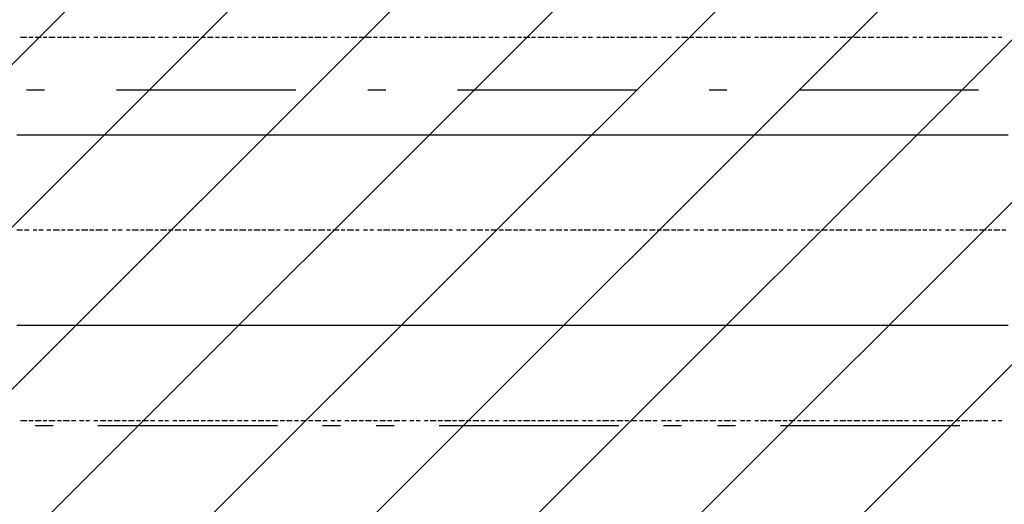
# Model space of a CAD drawing. Extents: x 997 to 109698, y 921 to 94021.
# Tile 336 of 656: x 8522 to 10578, y 46864 to 47877. Entities that reach past the tile are written whole.
import ezdxf

# ---------------------------------------------------------------- set-up
doc = ezdxf.new("R2010")
doc.units = 0
doc.header["$MEASUREMENT"] = 0
for name, color, linetype in [('12', 7, 'CONTINUOUS'), ('28', 7, 'CONTINUOUS'), ('40', 7, 'CONTINUOUS')]:
    doc.layers.add(name, color=color, linetype=linetype)

msp = doc.modelspace()

# ---------------------------------------------------------------- linework, layer by layer
at = {"layer": '12', "color": 1}
for p, q in [((8523.630503, 47840.563401), (8536.630503, 47840.563401)), ((8540.630503, 47840.563401), (8549.630503, 47840.563401)), ((8553.630503, 47840.563401), (8566.630503, 47840.563401)), ((8570.630503, 47840.563401), (8578.630503, 47840.563401)), ((8582.630503, 47840.563401), (8595.630503, 47840.563401)), ((8600.630503, 47840.563401), (8608.630503, 47840.563401)), ((8612.630503, 47840.563401), (8625.630503, 47840.563401)), ((8629.630503, 47840.563401), (8638.630503, 47840.563401)), ((8646.630503, 47840.563401), (8655.630503, 47840.563401)), ((8659.630503, 47840.563401), (8667.630503, 47840.563401)), ((8676.630503, 47840.563401), (8684.630503, 47840.563401)), ((8689.630503, 47840.563401), (8701.630503, 47840.563401)), ((8705.630503, 47840.563401), (8714.630503, 47840.563401)), ((8718.630503, 47840.563401), (8731.630503, 47840.563401)), ((8735.630503, 47840.563401), (8744.630503, 47840.563401)), ((8748.630503, 47840.563401), (8760.630503, 47840.563401)), ((8765.630503, 47840.563401), (8773.630503, 47840.563401)), ((8777.630503, 47840.563401), (8790.630503, 47840.563401)), ((8794.630503, 47840.563401), (8803.630503, 47840.563401)), ((8811.630503, 47840.563401), (8820.630503, 47840.563401)), ((8824.630503, 47840.563401), (8832.630503, 47840.563401)), ((8841.630503, 47840.563401), (8849.630503, 47840.563401)), ((8854.630503, 47840.563401), (8866.630503, 47840.563401)), ((8870.630503, 47840.563401), (8879.630503, 47840.563401)), ((8883.630503, 47840.563401), (8895.630503, 47840.563401)), ((8900.630503, 47840.563401), (8909.630503, 47840.563401)), ((8913.630503, 47840.563401), (8925.630503, 47840.563401)), ((8930.630503, 47840.563401), (8938.630503, 47840.563401)), ((8943.630503, 47840.563401), (8955.630503, 47840.563401)), ((8959.630503, 47840.563401), (8968.630503, 47840.563401)), ((8976.630503, 47840.563401), (8985.630503, 47840.563401)), ((8989.630503, 47840.563401), (8998.630503, 47840.563401)), ((9006.630503, 47840.563401), (9014.630503, 47840.563401)), ((9019.630503, 47840.563401), (9031.630503, 47840.563401)), ((9035.630503, 47840.563401), (9044.630503, 47840.563401)), ((9048.630503, 47840.563401), (9061.630503, 47840.563401)), ((9065.630503, 47840.563401), (9074.630503, 47840.563401)), ((9078.630503, 47840.563401), (9090.630503, 47840.563401)), ((9095.630503, 47840.563401), (9103.630503, 47840.563401)), ((9108.630503, 47840.563401), (9120.630503, 47840.563401)), ((9124.630503, 47840.563401), (9133.630503, 47840.563401)), ((9137.630503, 47840.563401), (9150.630503, 47840.563401)), ((9154.630503, 47840.563401), (9163.630503, 47840.563401)), ((9171.630503, 47840.563401), (9179.630503, 47840.563401)), ((9184.630503, 47840.563401), (9192.630503, 47840.563401)), ((9200.630503, 47840.563401), (9209.630503, 47840.563401)), ((9213.630503, 47840.563401), (9226.630503, 47840.563401)), ((9230.630503, 47840.563401), (9239.630503, 47840.563401)), ((9243.630503, 47840.563401), (9256.630503, 47840.563401)), ((9260.630503, 47840.563401), (9268.630503, 47840.563401)), ((9273.630503, 47840.563401), (9285.630503, 47840.563401)), ((9289.630503, 47840.563401), (9298.630503, 47840.563401)), ((9302.630503, 47840.563401), (9315.630503, 47840.563401)), ((9319.630503, 47840.563401), (9328.630503, 47840.563401)), ((9336.630503, 47840.563401), (9344.630503, 47840.563401)), ((9349.630503, 47840.563401), (9357.630503, 47840.563401)), ((9366.630503, 47840.563401), (9374.630503, 47840.563401)), ((9378.630503, 47840.563401), (9391.630503, 47840.563401)), ((9395.630503, 47840.563401), (9404.630503, 47840.563401)), ((9408.630503, 47840.563401), (9421.630503, 47840.563401)), ((9425.630503, 47840.563401), (9433.630503, 47840.563401)), ((9438.630503, 47840.563401), (9450.630503, 47840.563401)), ((9454.630503, 47840.563401), (9463.630503, 47840.563401)), ((9467.630503, 47840.563401), (9480.630503, 47840.563401)), ((9484.630503, 47840.563401), (9493.630503, 47840.563401)), ((9501.630503, 47840.563401), (9510.630503, 47840.563401)), ((9514.630503, 47840.563401), (9522.630503, 47840.563401)), ((9531.630503, 47840.563401), (9539.630503, 47840.563401)), ((9543.630503, 47840.563401), (9556.630503, 47840.563401)), ((9561.630503, 47840.563401), (9569.630503, 47840.563401)), ((9573.630503, 47840.563401), (9586.630503, 47840.563401)), ((9590.630503, 47840.563401), (9598.630503, 47840.563401)), ((9603.630503, 47840.563401), (9616.630503, 47840.563401)), ((9620.630503, 47840.563401), (9628.630503, 47840.563401)), ((9632.630503, 47840.563401), (9645.630503, 47840.563401)), ((9649.630503, 47840.563401), (9658.630503, 47840.563401)), ((9662.630503, 47840.563401), (9675.630503, 47840.563401)), ((9679.630503, 47840.563401), (9687.630503, 47840.563401)), ((9696.630503, 47840.563401), (9704.630503, 47840.563401)), ((9708.630503, 47840.563401), (9717.630503, 47840.563401)), ((9726.630503, 47840.563401), (9734.630503, 47840.563401)), ((9738.630503, 47840.563401), (9751.630503, 47840.563401)), ((9755.630503, 47840.563401), (9763.630503, 47840.563401)), ((9768.630503, 47840.563401), (9781.630503, 47840.563401)), ((9785.630503, 47840.563401), (9793.630503, 47840.563401)), ((9797.630503, 47840.563401), (9810.630503, 47840.563401)), ((9815.630503, 47840.563401), (9823.630503, 47840.563401)), ((9827.630503, 47840.563401), (9840.630503, 47840.563401)), ((9844.630503, 47840.563401), (9852.630503, 47840.563401)), ((9861.630503, 47840.563401), (9870.630503, 47840.563401)), ((9874.630503, 47840.563401), (9882.630503, 47840.563401)), ((9891.630503, 47840.563401), (9899.630503, 47840.563401)), ((9903.630503, 47840.563401), (9916.630503, 47840.563401)), ((9920.630503, 47840.563401), (9929.630503, 47840.563401)), ((9933.630503, 47840.563401), (9946.630503, 47840.563401)), ((9950.630503, 47840.563401), (9958.630503, 47840.563401)), ((9962.630503, 47840.563401), (9975.630503, 47840.563401)), ((9980.630503, 47840.563401), (9988.630503, 47840.563401)), ((9992.630503, 47840.563401), (10005.630503, 47840.563401)), ((10009.630503, 47840.563401), (10017.630503, 47840.563401)), ((10026.630503, 47840.563401), (10035.630503, 47840.563401)), ((10039.630503, 47840.563401), (10047.630503, 47840.563401)), ((10056.630503, 47840.563401), (10064.630503, 47840.563401)), ((10068.630503, 47840.563401), (10081.630503, 47840.563401)), ((10085.630503, 47840.563401), (10094.630503, 47840.563401)), ((10098.630503, 47840.563401), (10111.630503, 47840.563401)), ((10115.630503, 47840.563401), (10124.630503, 47840.563401)), ((10128.630503, 47840.563401), (10140.630503, 47840.563401)), ((10145.630503, 47840.563401), (10153.630503, 47840.563401)), ((10157.630503, 47840.563401), (10170.630503, 47840.563401)), ((10174.630503, 47840.563401), (10183.630503, 47840.563401)), ((10191.630503, 47840.563401), (10200.630503, 47840.563401)), ((10204.630503, 47840.563401), (10212.630503, 47840.563401)), ((10221.630503, 47840.563401), (10229.630503, 47840.563401)), ((10234.630503, 47840.563401), (10246.630503, 47840.563401)), ((10250.630503, 47840.563401), (10259.630503, 47840.563401)), ((10263.630503, 47840.563401), (10276.630503, 47840.563401)), ((10280.630503, 47840.563401), (10289.630503, 47840.563401)), ((10293.630503, 47840.563401), (10305.630503, 47840.563401)), ((10310.630503, 47840.563401), (10318.630503, 47840.563401)), ((10322.630503, 47840.563401), (10335.630503, 47840.563401)), ((10339.630503, 47840.563401), (10348.630503, 47840.563401)), ((10352.630503, 47840.563401), (10365.630503, 47840.563401)), ((10369.630503, 47840.563401), (10377.630503, 47840.563401)), ((10386.630503, 47840.563401), (10394.630503, 47840.563401)), ((10399.630503, 47840.563401), (10407.630503, 47840.563401)), ((10415.630503, 47840.563401), (10424.630503, 47840.563401)), ((10429.630503, 47840.563401), (10441.630503, 47840.563401)), ((10445.630503, 47840.563401), (10454.630503, 47840.563401)), ((10458.630503, 47840.563401), (10470.630503, 47840.563401)), ((10475.630503, 47840.563401), (10484.630503, 47840.563401)), ((10488.630503, 47840.563401), (10500.630503, 47840.563401)), ((10504.630503, 47840.563401), (10513.630503, 47840.563401)), ((10517.630503, 47840.563401), (10530.630503, 47840.563401)), ((10534.630503, 47840.563401), (10543.630503, 47840.563401)), ((10551.630503, 47840.563401), (10559.630503, 47840.563401)), ((10564.630503, 47840.563401), (10572.630503, 47840.563401)), ((8515.630503, 47437.563401), (8527.630503, 47437.563401)), ((8531.630503, 47437.563401), (8540.630503, 47437.563401)), ((8549.630503, 47437.563401), (8557.630503, 47437.563401)), ((8561.630503, 47437.563401), (8570.630503, 47437.563401)), ((8578.630503, 47437.563401), (8586.630503, 47437.563401)), ((8591.630503, 47437.563401), (8604.630503, 47437.563401)), ((8608.630503, 47437.563401), (8616.630503, 47437.563401)), ((8621.630503, 47437.563401), (8633.630503, 47437.563401)), ((8638.630503, 47437.563401), (8646.630503, 47437.563401)), ((8650.630503, 47437.563401), (8663.630503, 47437.563401)), ((8667.630503, 47437.563401), (8676.630503, 47437.563401)), ((8680.630503, 47437.563401), (8693.630503, 47437.563401)), ((8697.630503, 47437.563401), (8705.630503, 47437.563401)), ((8714.630503, 47437.563401), (8722.630503, 47437.563401)), ((8726.630503, 47437.563401), (8735.630503, 47437.563401)), ((8744.630503, 47437.563401), (8752.630503, 47437.563401)), ((8756.630503, 47437.563401), (8769.630503, 47437.563401)), ((8773.630503, 47437.563401), (8781.630503, 47437.563401)), ((8785.630503, 47437.563401), (8799.630503, 47437.563401)), ((8803.630503, 47437.563401), (8811.630503, 47437.563401)), ((8815.630503, 47437.563401), (8828.630503, 47437.563401)), ((8832.630503, 47437.563401), (8841.630503, 47437.563401)), ((8845.630503, 47437.563401), (8858.630503, 47437.563401)), ((8862.630503, 47437.563401), (8870.630503, 47437.563401)), ((8875.630503, 47437.563401), (8887.630503, 47437.563401)), ((8891.630503, 47437.563401), (8900.630503, 47437.563401)), ((8909.630503, 47437.563401), (8917.630503, 47437.563401)), ((8921.630503, 47437.563401), (8930.630503, 47437.563401)), ((8938.630503, 47437.563401), (8947.630503, 47437.563401)), ((8951.630503, 47437.563401), (8964.630503, 47437.563401)), ((8968.630503, 47437.563401), (8976.630503, 47437.563401)), ((8980.630503, 47437.563401), (8993.630503, 47437.563401)), ((8998.630503, 47437.563401), (9006.630503, 47437.563401)), ((9010.630503, 47437.563401), (9023.630503, 47437.563401)), ((9027.630503, 47437.563401), (9035.630503, 47437.563401)), ((9040.630503, 47437.563401), (9053.630503, 47437.563401)), ((9057.630503, 47437.563401), (9065.630503, 47437.563401)), ((9074.630503, 47437.563401), (9082.630503, 47437.563401)), ((9086.630503, 47437.563401), (9095.630503, 47437.563401)), ((9103.630503, 47437.563401), (9112.630503, 47437.563401)), ((9116.630503, 47437.563401), (9129.630503, 47437.563401)), ((9133.630503, 47437.563401), (9141.630503, 47437.563401)), ((9145.630503, 47437.563401), (9158.630503, 47437.563401)), ((9163.630503, 47437.563401), (9171.630503, 47437.563401)), ((9175.630503, 47437.563401), (9188.630503, 47437.563401)), ((9192.630503, 47437.563401), (9200.630503, 47437.563401)), ((9205.630503, 47437.563401), (9218.630503, 47437.563401)), ((9222.630503, 47437.563401), (9230.630503, 47437.563401)), ((9239.630503, 47437.563401), (9247.630503, 47437.563401)), ((9252.630503, 47437.563401), (9260.630503, 47437.563401)), ((9268.630503, 47437.563401), (9277.630503, 47437.563401)), ((9281.630503, 47437.563401), (9294.630503, 47437.563401)), ((9298.630503, 47437.563401), (9307.630503, 47437.563401)), ((9311.630503, 47437.563401), (9323.630503, 47437.563401)), ((9328.630503, 47437.563401), (9336.630503, 47437.563401)), ((9340.630503, 47437.563401), (9353.630503, 47437.563401)), ((9357.630503, 47437.563401), (9366.630503, 47437.563401)), ((9370.630503, 47437.563401), (9383.630503, 47437.563401)), ((9387.630503, 47437.563401), (9395.630503, 47437.563401)), ((9399.630503, 47437.563401), (9412.630503, 47437.563401)), ((9417.630503, 47437.563401), (9425.630503, 47437.563401)), ((9433.630503, 47437.563401), (9442.630503, 47437.563401)), ((9446.630503, 47437.563401), (9454.630503, 47437.563401)), ((9463.630503, 47437.563401), (9472.630503, 47437.563401)), ((9476.630503, 47437.563401), (9488.630503, 47437.563401)), ((9493.630503, 47437.563401), (9501.630503, 47437.563401)), ((9505.630503, 47437.563401), (9518.630503, 47437.563401)), ((9522.630503, 47437.563401), (9531.630503, 47437.563401)), ((9535.630503, 47437.563401), (9548.630503, 47437.563401)), ((9552.630503, 47437.563401), (9561.630503, 47437.563401)), ((9565.630503, 47437.563401), (9577.630503, 47437.563401)), ((9582.630503, 47437.563401), (9590.630503, 47437.563401)), ((9598.630503, 47437.563401), (9607.630503, 47437.563401)), ((9611.630503, 47437.563401), (9620.630503, 47437.563401)), ((9628.630503, 47437.563401), (9637.630503, 47437.563401)), ((9641.630503, 47437.563401), (9653.630503, 47437.563401)), ((9658.630503, 47437.563401), (9666.630503, 47437.563401)), ((9671.630503, 47437.563401), (9683.630503, 47437.563401)), ((9687.630503, 47437.563401), (9696.630503, 47437.563401)), ((9700.630503, 47437.563401), (9713.630503, 47437.563401)), ((9717.630503, 47437.563401), (9726.630503, 47437.563401)), ((9730.630503, 47437.563401), (9742.630503, 47437.563401)), ((9747.630503, 47437.563401), (9755.630503, 47437.563401)), ((9763.630503, 47437.563401), (9772.630503, 47437.563401)), ((9776.630503, 47437.563401), (9785.630503, 47437.563401)), ((9793.630503, 47437.563401), (9802.630503, 47437.563401)), ((9806.630503, 47437.563401), (9819.630503, 47437.563401)), ((9823.630503, 47437.563401), (9831.630503, 47437.563401)), ((9836.630503, 47437.563401), (9848.630503, 47437.563401)), ((9852.630503, 47437.563401), (9861.630503, 47437.563401)), ((9865.630503, 47437.563401), (9878.630503, 47437.563401)), ((9882.630503, 47437.563401), (9891.630503, 47437.563401)), ((9895.630503, 47437.563401), (9907.630503, 47437.563401)), ((9912.630503, 47437.563401), (9920.630503, 47437.563401)), ((9929.630503, 47437.563401), (9937.630503, 47437.563401)), ((9941.630503, 47437.563401), (9950.630503, 47437.563401)), ((9958.630503, 47437.563401), (9967.630503, 47437.563401)), ((9971.630503, 47437.563401), (9980.630503, 47437.563401)), ((9988.630503, 47437.563401), (9996.630503, 47437.563401)), ((10001.630503, 47437.563401), (10013.630503, 47437.563401)), ((10017.630503, 47437.563401), (10026.630503, 47437.563401)), ((10030.630503, 47437.563401), (10043.630503, 47437.563401)), ((10047.630503, 47437.563401), (10056.630503, 47437.563401)), ((10060.630503, 47437.563401), (10072.630503, 47437.563401)), ((10077.630503, 47437.563401), (10085.630503, 47437.563401)), ((10090.630503, 47437.563401), (10102.630503, 47437.563401)), ((10106.630503, 47437.563401), (10115.630503, 47437.563401)), ((10124.630503, 47437.563401), (10132.630503, 47437.563401)), ((10136.630503, 47437.563401), (10145.630503, 47437.563401)), ((10153.630503, 47437.563401), (10161.630503, 47437.563401)), ((10166.630503, 47437.563401), (10179.630503, 47437.563401)), ((10183.630503, 47437.563401), (10191.630503, 47437.563401)), ((10195.630503, 47437.563401), (10208.630503, 47437.563401)), ((10212.630503, 47437.563401), (10221.630503, 47437.563401)), ((10225.630503, 47437.563401), (10238.630503, 47437.563401)), ((10242.630503, 47437.563401), (10250.630503, 47437.563401)), ((10255.630503, 47437.563401), (10267.630503, 47437.563401)), ((10271.630503, 47437.563401), (10280.630503, 47437.563401)), ((10289.630503, 47437.563401), (10297.630503, 47437.563401)), ((10301.630503, 47437.563401), (10310.630503, 47437.563401)), ((10318.630503, 47437.563401), (10326.630503, 47437.563401)), ((10331.630503, 47437.563401), (10344.630503, 47437.563401)), ((10348.630503, 47437.563401), (10356.630503, 47437.563401)), ((10360.630503, 47437.563401), (10373.630503, 47437.563401)), ((10377.630503, 47437.563401), (10386.630503, 47437.563401)), ((10390.630503, 47437.563401), (10403.630503, 47437.563401)), ((10407.630503, 47437.563401), (10415.630503, 47437.563401)), ((10420.630503, 47437.563401), (10433.630503, 47437.563401)), ((10437.630503, 47437.563401), (10445.630503, 47437.563401)), ((10454.630503, 47437.563401), (10462.630503, 47437.563401)), ((10466.630503, 47437.563401), (10475.630503, 47437.563401)), ((10484.630503, 47437.563401), (10492.630503, 47437.563401)), ((10496.630503, 47437.563401), (10509.630503, 47437.563401)), ((10513.630503, 47437.563401), (10521.630503, 47437.563401)), ((10525.630503, 47437.563401), (10539.630503, 47437.563401)), ((10543.630503, 47437.563401), (10551.630503, 47437.563401)), ((10555.630503, 47437.563401), (10568.630503, 47437.563401)), ((10572.630503, 47437.563401), (10580.630503, 47437.563401)), ((8523.630503, 47039.563401), (8536.630503, 47039.563401)), ((8540.630503, 47039.563401), (8549.630503, 47039.563401)), ((8553.630503, 47039.563401), (8566.630503, 47039.563401)), ((8570.630503, 47039.563401), (8578.630503, 47039.563401)), ((8582.630503, 47039.563401), (8595.630503, 47039.563401)), ((8600.630503, 47039.563401), (8608.630503, 47039.563401)), ((8612.630503, 47039.563401), (8625.630503, 47039.563401)), ((8629.630503, 47039.563401), (8638.630503, 47039.563401)), ((8646.630503, 47039.563401), (8655.630503, 47039.563401)), ((8659.630503, 47039.563401), (8667.630503, 47039.563401)), ((8676.630503, 47039.563401), (8684.630503, 47039.563401)), ((8689.630503, 47039.563401), (8701.630503, 47039.563401)), ((8705.630503, 47039.563401), (8714.630503, 47039.563401)), ((8718.630503, 47039.563401), (8731.630503, 47039.563401)), ((8735.630503, 47039.563401), (8744.630503, 47039.563401)), ((8748.630503, 47039.563401), (8760.630503, 47039.563401)), ((8765.630503, 47039.563401), (8773.630503, 47039.563401)), ((8777.630503, 47039.563401), (8790.630503, 47039.563401)), ((8794.630503, 47039.563401), (8803.630503, 47039.563401)), ((8811.630503, 47039.563401), (8820.630503, 47039.563401)), ((8824.630503, 47039.563401), (8832.630503, 47039.563401)), ((8841.630503, 47039.563401), (8849.630503, 47039.563401)), ((8854.630503, 47039.563401), (8866.630503, 47039.563401)), ((8870.630503, 47039.563401), (8879.630503, 47039.563401)), ((8883.630503, 47039.563401), (8895.630503, 47039.563401)), ((8900.630503, 47039.563401), (8909.630503, 47039.563401)), ((8913.630503, 47039.563401), (8925.630503, 47039.563401)), ((8930.630503, 47039.563401), (8938.630503, 47039.563401)), ((8943.630503, 47039.563401), (8955.630503, 47039.563401)), ((8959.630503, 47039.563401), (8968.630503, 47039.563401)), ((8976.630503, 47039.563401), (8985.630503, 47039.563401)), ((8989.630503, 47039.563401), (8998.630503, 47039.563401)), ((9006.630503, 47039.563401), (9014.630503, 47039.563401)), ((9019.630503, 47039.563401), (9031.630503, 47039.563401)), ((9035.630503, 47039.563401), (9044.630503, 47039.563401)), ((9048.630503, 47039.563401), (9061.630503, 47039.563401)), ((9065.630503, 47039.563401), (9074.630503, 47039.563401)), ((9078.630503, 47039.563401), (9090.630503, 47039.563401)), ((9095.630503, 47039.563401), (9103.630503, 47039.563401)), ((9108.630503, 47039.563401), (9120.630503, 47039.563401)), ((9124.630503, 47039.563401), (9133.630503, 47039.563401)), ((9137.630503, 47039.563401), (9150.630503, 47039.563401)), ((9154.630503, 47039.563401), (9163.630503, 47039.563401)), ((9171.630503, 47039.563401), (9179.630503, 47039.563401)), ((9184.630503, 47039.563401), (9192.630503, 47039.563401)), ((9200.630503, 47039.563401), (9209.630503, 47039.563401)), ((9213.630503, 47039.563401), (9226.630503, 47039.563401)), ((9230.630503, 47039.563401), (9239.630503, 47039.563401)), ((9243.630503, 47039.563401), (9256.630503, 47039.563401)), ((9260.630503, 47039.563401), (9268.630503, 47039.563401)), ((9273.630503, 47039.563401), (9285.630503, 47039.563401)), ((9289.630503, 47039.563401), (9298.630503, 47039.563401)), ((9302.630503, 47039.563401), (9315.630503, 47039.563401)), ((9319.630503, 47039.563401), (9328.630503, 47039.563401)), ((9336.630503, 47039.563401), (9344.630503, 47039.563401)), ((9349.630503, 47039.563401), (9357.630503, 47039.563401)), ((9366.630503, 47039.563401), (9374.630503, 47039.563401)), ((9378.630503, 47039.563401), (9391.630503, 47039.563401)), ((9395.630503, 47039.563401), (9404.630503, 47039.563401)), ((9408.630503, 47039.563401), (9421.630503, 47039.563401)), ((9425.630503, 47039.563401), (9433.630503, 47039.563401)), ((9438.630503, 47039.563401), (9450.630503, 47039.563401)), ((9454.630503, 47039.563401), (9463.630503, 47039.563401)), ((9467.630503, 47039.563401), (9480.630503, 47039.563401)), ((9484.630503, 47039.563401), (9493.630503, 47039.563401)), ((9501.630503, 47039.563401), (9510.630503, 47039.563401)), ((9514.630503, 47039.563401), (9522.630503, 47039.563401)), ((9531.630503, 47039.563401), (9539.630503, 47039.563401)), ((9543.630503, 47039.563401), (9556.630503, 47039.563401)), ((9561.630503, 47039.563401), (9569.630503, 47039.563401)), ((9573.630503, 47039.563401), (9586.630503, 47039.563401)), ((9590.630503, 47039.563401), (9598.630503, 47039.563401)), ((9603.630503, 47039.563401), (9616.630503, 47039.563401)), ((9620.630503, 47039.563401), (9628.630503, 47039.563401)), ((9632.630503, 47039.563401), (9645.630503, 47039.563401)), ((9649.630503, 47039.563401), (9658.630503, 47039.563401)), ((9662.630503, 47039.563401), (9675.630503, 47039.563401)), ((9679.630503, 47039.563401), (9687.630503, 47039.563401)), ((9696.630503, 47039.563401), (9704.630503, 47039.563401)), ((9708.630503, 47039.563401), (9717.630503, 47039.563401)), ((9726.630503, 47039.563401), (9734.630503, 47039.563401)), ((9738.630503, 47039.563401), (9751.630503, 47039.563401)), ((9755.630503, 47039.563401), (9763.630503, 47039.563401)), ((9768.630503, 47039.563401), (9781.630503, 47039.563401)), ((9785.630503, 47039.563401), (9793.630503, 47039.563401)), ((9797.630503, 47039.563401), (9810.630503, 47039.563401)), ((9815.630503, 47039.563401), (9823.630503, 47039.563401)), ((9827.630503, 47039.563401), (9840.630503, 47039.563401)), ((9844.630503, 47039.563401), (9852.630503, 47039.563401)), ((9861.630503, 47039.563401), (9870.630503, 47039.563401)), ((9874.630503, 47039.563401), (9882.630503, 47039.563401)), ((9891.630503, 47039.563401), (9899.630503, 47039.563401)), ((9903.630503, 47039.563401), (9916.630503, 47039.563401)), ((9920.630503, 47039.563401), (9929.630503, 47039.563401)), ((9933.630503, 47039.563401), (9946.630503, 47039.563401)), ((9950.630503, 47039.563401), (9958.630503, 47039.563401)), ((9962.630503, 47039.563401), (9975.630503, 47039.563401)), ((9980.630503, 47039.563401), (9988.630503, 47039.563401)), ((9992.630503, 47039.563401), (10005.630503, 47039.563401)), ((10009.630503, 47039.563401), (10017.630503, 47039.563401)), ((10026.630503, 47039.563401), (10035.630503, 47039.563401)), ((10039.630503, 47039.563401), (10047.630503, 47039.563401)), ((10056.630503, 47039.563401), (10064.630503, 47039.563401)), ((10068.630503, 47039.563401), (10081.630503, 47039.563401)), ((10085.630503, 47039.563401), (10094.630503, 47039.563401)), ((10098.630503, 47039.563401), (10111.630503, 47039.563401)), ((10115.630503, 47039.563401), (10124.630503, 47039.563401)), ((10128.630503, 47039.563401), (10140.630503, 47039.563401)), ((10145.630503, 47039.563401), (10153.630503, 47039.563401)), ((10157.630503, 47039.563401), (10170.630503, 47039.563401)), ((10174.630503, 47039.563401), (10183.630503, 47039.563401)), ((10191.630503, 47039.563401), (10200.630503, 47039.563401)), ((10204.630503, 47039.563401), (10212.630503, 47039.563401)), ((10221.630503, 47039.563401), (10229.630503, 47039.563401)), ((10234.630503, 47039.563401), (10246.630503, 47039.563401)), ((10250.630503, 47039.563401), (10259.630503, 47039.563401)), ((10263.630503, 47039.563401), (10276.630503, 47039.563401)), ((10280.630503, 47039.563401), (10289.630503, 47039.563401)), ((10293.630503, 47039.563401), (10305.630503, 47039.563401)), ((10310.630503, 47039.563401), (10318.630503, 47039.563401)), ((10322.630503, 47039.563401), (10335.630503, 47039.563401)), ((10339.630503, 47039.563401), (10348.630503, 47039.563401)), ((10352.630503, 47039.563401), (10365.630503, 47039.563401)), ((10369.630503, 47039.563401), (10377.630503, 47039.563401)), ((10386.630503, 47039.563401), (10394.630503, 47039.563401)), ((10399.630503, 47039.563401), (10407.630503, 47039.563401)), ((10415.630503, 47039.563401), (10424.630503, 47039.563401)), ((10429.630503, 47039.563401), (10441.630503, 47039.563401)), ((10445.630503, 47039.563401), (10454.630503, 47039.563401)), ((10458.630503, 47039.563401), (10470.630503, 47039.563401)), ((10475.630503, 47039.563401), (10484.630503, 47039.563401)), ((10488.630503, 47039.563401), (10500.630503, 47039.563401)), ((10504.630503, 47039.563401), (10513.630503, 47039.563401)), ((10517.630503, 47039.563401), (10530.630503, 47039.563401)), ((10534.630503, 47039.563401), (10543.630503, 47039.563401)), ((10551.630503, 47039.563401), (10559.630503, 47039.563401)), ((10564.630503, 47039.563401), (10572.630503, 47039.563401))]:
    msp.add_line(p, q, dxfattribs=at)
at = {"layer": '12', "color": 5}
for p, q in [((8515.630503, 47636.563401), (8527.630503, 47636.563401)), ((8527.630503, 47636.563401), (8536.630503, 47636.563401)), ((8536.630503, 47636.563401), (8549.630503, 47636.563401)), ((8549.630503, 47636.563401), (8557.630503, 47636.563401)), ((8557.630503, 47636.563401), (8566.630503, 47636.563401)), ((8566.630503, 47636.563401), (8578.630503, 47636.563401)), ((8578.630503, 47636.563401), (8586.630503, 47636.563401)), ((8586.630503, 47636.563401), (8595.630503, 47636.563401)), ((8595.630503, 47636.563401), (8608.630503, 47636.563401)), ((8608.630503, 47636.563401), (8616.630503, 47636.563401)), ((8616.630503, 47636.563401), (8625.630503, 47636.563401)), ((8625.630503, 47636.563401), (8638.630503, 47636.563401)), ((8638.630503, 47636.563401), (8646.630503, 47636.563401)), ((8646.630503, 47636.563401), (8659.630503, 47636.563401)), ((8659.630503, 47636.563401), (8667.630503, 47636.563401)), ((8667.630503, 47636.563401), (8676.630503, 47636.563401)), ((8676.630503, 47636.563401), (8689.630503, 47636.563401)), ((8689.630503, 47636.563401), (8697.630503, 47636.563401)), ((8697.630503, 47636.563401), (8705.630503, 47636.563401)), ((8705.630503, 47636.563401), (8718.630503, 47636.563401)), ((8718.630503, 47636.563401), (8726.630503, 47636.563401)), ((8726.630503, 47636.563401), (8735.630503, 47636.563401)), ((8735.630503, 47636.563401), (8748.630503, 47636.563401)), ((8748.630503, 47636.563401), (8756.630503, 47636.563401)), ((8756.630503, 47636.563401), (8769.630503, 47636.563401)), ((8769.630503, 47636.563401), (8777.630503, 47636.563401)), ((8777.630503, 47636.563401), (8785.630503, 47636.563401)), ((8785.630503, 47636.563401), (8799.630503, 47636.563401)), ((8799.630503, 47636.563401), (8807.630503, 47636.563401)), ((8807.630503, 47636.563401), (8815.630503, 47636.563401)), ((8815.630503, 47636.563401), (8828.630503, 47636.563401)), ((8828.630503, 47636.563401), (8836.630503, 47636.563401)), ((8836.630503, 47636.563401), (8845.630503, 47636.563401)), ((8845.630503, 47636.563401), (8858.630503, 47636.563401)), ((8858.630503, 47636.563401), (8866.630503, 47636.563401)), ((8866.630503, 47636.563401), (8875.630503, 47636.563401)), ((8875.630503, 47636.563401), (8887.630503, 47636.563401)), ((8887.630503, 47636.563401), (8895.630503, 47636.563401)), ((8895.630503, 47636.563401), (8909.630503, 47636.563401)), ((8909.630503, 47636.563401), (8917.630503, 47636.563401)), ((8917.630503, 47636.563401), (8925.630503, 47636.563401)), ((8925.630503, 47636.563401), (8938.630503, 47636.563401)), ((8938.630503, 47636.563401), (8947.630503, 47636.563401)), ((8947.630503, 47636.563401), (8955.630503, 47636.563401)), ((8955.630503, 47636.563401), (8968.630503, 47636.563401)), ((8968.630503, 47636.563401), (8976.630503, 47636.563401)), ((8976.630503, 47636.563401), (8985.630503, 47636.563401)), ((8985.630503, 47636.563401), (8998.630503, 47636.563401)), ((8998.630503, 47636.563401), (9006.630503, 47636.563401)), ((9006.630503, 47636.563401), (9019.630503, 47636.563401)), ((9019.630503, 47636.563401), (9027.630503, 47636.563401)), ((9027.630503, 47636.563401), (9035.630503, 47636.563401)), ((9035.630503, 47636.563401), (9048.630503, 47636.563401)), ((9048.630503, 47636.563401), (9057.630503, 47636.563401)), ((9057.630503, 47636.563401), (9065.630503, 47636.563401)), ((9065.630503, 47636.563401), (9078.630503, 47636.563401)), ((9078.630503, 47636.563401), (9086.630503, 47636.563401)), ((9086.630503, 47636.563401), (9095.630503, 47636.563401)), ((9095.630503, 47636.563401), (9108.630503, 47636.563401)), ((9108.630503, 47636.563401), (9116.630503, 47636.563401)), ((9116.630503, 47636.563401), (9129.630503, 47636.563401)), ((9129.630503, 47636.563401), (9137.630503, 47636.563401)), ((9137.630503, 47636.563401), (9145.630503, 47636.563401)), ((9145.630503, 47636.563401), (9158.630503, 47636.563401)), ((9158.630503, 47636.563401), (9167.630503, 47636.563401)), ((9167.630503, 47636.563401), (9175.630503, 47636.563401)), ((9175.630503, 47636.563401), (9188.630503, 47636.563401)), ((9188.630503, 47636.563401), (9196.630503, 47636.563401)), ((9196.630503, 47636.563401), (9205.630503, 47636.563401)), ((9205.630503, 47636.563401), (9218.630503, 47636.563401)), ((9218.630503, 47636.563401), (9226.630503, 47636.563401)), ((9226.630503, 47636.563401), (9239.630503, 47636.563401)), ((9239.630503, 47636.563401), (9247.630503, 47636.563401)), ((9247.630503, 47636.563401), (9256.630503, 47636.563401)), ((9256.630503, 47636.563401), (9268.630503, 47636.563401)), ((9268.630503, 47636.563401), (9277.630503, 47636.563401)), ((9277.630503, 47636.563401), (9285.630503, 47636.563401)), ((9285.630503, 47636.563401), (9298.630503, 47636.563401)), ((9298.630503, 47636.563401), (9307.630503, 47636.563401)), ((9307.630503, 47636.563401), (9315.630503, 47636.563401)), ((9315.630503, 47636.563401), (9328.630503, 47636.563401)), ((9328.630503, 47636.563401), (9336.630503, 47636.563401)), ((9336.630503, 47636.563401), (9349.630503, 47636.563401)), ((9349.630503, 47636.563401), (9357.630503, 47636.563401)), ((9357.630503, 47636.563401), (9366.630503, 47636.563401)), ((9366.630503, 47636.563401), (9378.630503, 47636.563401)), ((9378.630503, 47636.563401), (9387.630503, 47636.563401)), ((9387.630503, 47636.563401), (9395.630503, 47636.563401)), ((9395.630503, 47636.563401), (9408.630503, 47636.563401)), ((9408.630503, 47636.563401), (9417.630503, 47636.563401)), ((9417.630503, 47636.563401), (9425.630503, 47636.563401)), ((9425.630503, 47636.563401), (9438.630503, 47636.563401)), ((9438.630503, 47636.563401), (9446.630503, 47636.563401)), ((9446.630503, 47636.563401), (9454.630503, 47636.563401)), ((9454.630503, 47636.563401), (9467.630503, 47636.563401)), ((9467.630503, 47636.563401), (9476.630503, 47636.563401)), ((9476.630503, 47636.563401), (9488.630503, 47636.563401)), ((9488.630503, 47636.563401), (9497.630503, 47636.563401)), ((9497.630503, 47636.563401), (9505.630503, 47636.563401)), ((9505.630503, 47636.563401), (9518.630503, 47636.563401)), ((9518.630503, 47636.563401), (9527.630503, 47636.563401)), ((9527.630503, 47636.563401), (9535.630503, 47636.563401)), ((9535.630503, 47636.563401), (9548.630503, 47636.563401)), ((9548.630503, 47636.563401), (9556.630503, 47636.563401)), ((9556.630503, 47636.563401), (9565.630503, 47636.563401)), ((9565.630503, 47636.563401), (9577.630503, 47636.563401)), ((9577.630503, 47636.563401), (9586.630503, 47636.563401)), ((9586.630503, 47636.563401), (9598.630503, 47636.563401)), ((9598.630503, 47636.563401), (9607.630503, 47636.563401)), ((9607.630503, 47636.563401), (9616.630503, 47636.563401)), ((9616.630503, 47636.563401), (9628.630503, 47636.563401)), ((9628.630503, 47636.563401), (9637.630503, 47636.563401)), ((9637.630503, 47636.563401), (9645.630503, 47636.563401)), ((9645.630503, 47636.563401), (9658.630503, 47636.563401)), ((9658.630503, 47636.563401), (9666.630503, 47636.563401)), ((9666.630503, 47636.563401), (9675.630503, 47636.563401)), ((9675.630503, 47636.563401), (9687.630503, 47636.563401)), ((9687.630503, 47636.563401), (9696.630503, 47636.563401)), ((9696.630503, 47636.563401), (9708.630503, 47636.563401)), ((9708.630503, 47636.563401), (9717.630503, 47636.563401)), ((9717.630503, 47636.563401), (9726.630503, 47636.563401)), ((9726.630503, 47636.563401), (9738.630503, 47636.563401)), ((9738.630503, 47636.563401), (9747.630503, 47636.563401)), ((9747.630503, 47636.563401), (9755.630503, 47636.563401)), ((9755.630503, 47636.563401), (9768.630503, 47636.563401)), ((9768.630503, 47636.563401), (9776.630503, 47636.563401)), ((9776.630503, 47636.563401), (9785.630503, 47636.563401)), ((9785.630503, 47636.563401), (9797.630503, 47636.563401)), ((9797.630503, 47636.563401), (9806.630503, 47636.563401)), ((9806.630503, 47636.563401), (9819.630503, 47636.563401)), ((9819.630503, 47636.563401), (9827.630503, 47636.563401)), ((9827.630503, 47636.563401), (9836.630503, 47636.563401)), ((9836.630503, 47636.563401), (9848.630503, 47636.563401)), ((9848.630503, 47636.563401), (9857.630503, 47636.563401)), ((9857.630503, 47636.563401), (9865.630503, 47636.563401)), ((9865.630503, 47636.563401), (9878.630503, 47636.563401)), ((9878.630503, 47636.563401), (9886.630503, 47636.563401)), ((9886.630503, 47636.563401), (9895.630503, 47636.563401)), ((9895.630503, 47636.563401), (9907.630503, 47636.563401)), ((9907.630503, 47636.563401), (9916.630503, 47636.563401)), ((9916.630503, 47636.563401), (9929.630503, 47636.563401)), ((9929.630503, 47636.563401), (9937.630503, 47636.563401)), ((9937.630503, 47636.563401), (9946.630503, 47636.563401)), ((9946.630503, 47636.563401), (9958.630503, 47636.563401)), ((9958.630503, 47636.563401), (9967.630503, 47636.563401)), ((9967.630503, 47636.563401), (9975.630503, 47636.563401)), ((9975.630503, 47636.563401), (9988.630503, 47636.563401)), ((9988.630503, 47636.563401), (9996.630503, 47636.563401)), ((9996.630503, 47636.563401), (10005.630503, 47636.563401)), ((10005.630503, 47636.563401), (10017.630503, 47636.563401)), ((10017.630503, 47636.563401), (10026.630503, 47636.563401)), ((10026.630503, 47636.563401), (10035.630503, 47636.563401)), ((10035.630503, 47636.563401), (10047.630503, 47636.563401)), ((10047.630503, 47636.563401), (10056.630503, 47636.563401)), ((10056.630503, 47636.563401), (10068.630503, 47636.563401)), ((10068.630503, 47636.563401), (10077.630503, 47636.563401)), ((10077.630503, 47636.563401), (10085.630503, 47636.563401)), ((10085.630503, 47636.563401), (10098.630503, 47636.563401)), ((10098.630503, 47636.563401), (10106.630503, 47636.563401)), ((10106.630503, 47636.563401), (10115.630503, 47636.563401)), ((10115.630503, 47636.563401), (10128.630503, 47636.563401)), ((10128.630503, 47636.563401), (10136.630503, 47636.563401)), ((10136.630503, 47636.563401), (10145.630503, 47636.563401)), ((10145.630503, 47636.563401), (10157.630503, 47636.563401)), ((10157.630503, 47636.563401), (10166.630503, 47636.563401)), ((10166.630503, 47636.563401), (10179.630503, 47636.563401)), ((10179.630503, 47636.563401), (10187.630503, 47636.563401)), ((10187.630503, 47636.563401), (10195.630503, 47636.563401)), ((10195.630503, 47636.563401), (10208.630503, 47636.563401)), ((10208.630503, 47636.563401), (10216.630503, 47636.563401)), ((10216.630503, 47636.563401), (10225.630503, 47636.563401)), ((10225.630503, 47636.563401), (10238.630503, 47636.563401)), ((10238.630503, 47636.563401), (10246.630503, 47636.563401)), ((10246.630503, 47636.563401), (10255.630503, 47636.563401)), ((10255.630503, 47636.563401), (10267.630503, 47636.563401)), ((10267.630503, 47636.563401), (10276.630503, 47636.563401)), ((10276.630503, 47636.563401), (10289.630503, 47636.563401)), ((10289.630503, 47636.563401), (10297.630503, 47636.563401)), ((10297.630503, 47636.563401), (10305.630503, 47636.563401)), ((10305.630503, 47636.563401), (10318.630503, 47636.563401)), ((10318.630503, 47636.563401), (10326.630503, 47636.563401)), ((10326.630503, 47636.563401), (10335.630503, 47636.563401)), ((10335.630503, 47636.563401), (10348.630503, 47636.563401)), ((10348.630503, 47636.563401), (10356.630503, 47636.563401)), ((10356.630503, 47636.563401), (10365.630503, 47636.563401)), ((10365.630503, 47636.563401), (10377.630503, 47636.563401)), ((10377.630503, 47636.563401), (10386.630503, 47636.563401)), ((10386.630503, 47636.563401), (10399.630503, 47636.563401)), ((10399.630503, 47636.563401), (10407.630503, 47636.563401)), ((10407.630503, 47636.563401), (10415.630503, 47636.563401)), ((10415.630503, 47636.563401), (10429.630503, 47636.563401)), ((10429.630503, 47636.563401), (10437.630503, 47636.563401)), ((10437.630503, 47636.563401), (10445.630503, 47636.563401)), ((10445.630503, 47636.563401), (10458.630503, 47636.563401)), ((10458.630503, 47636.563401), (10466.630503, 47636.563401)), ((10466.630503, 47636.563401), (10475.630503, 47636.563401)), ((10475.630503, 47636.563401), (10488.630503, 47636.563401)), ((10488.630503, 47636.563401), (10496.630503, 47636.563401)), ((10496.630503, 47636.563401), (10509.630503, 47636.563401)), ((10509.630503, 47636.563401), (10517.630503, 47636.563401)), ((10517.630503, 47636.563401), (10525.630503, 47636.563401)), ((10525.630503, 47636.563401), (10539.630503, 47636.563401)), ((10539.630503, 47636.563401), (10547.630503, 47636.563401)), ((10547.630503, 47636.563401), (10555.630503, 47636.563401)), ((10555.630503, 47636.563401), (10568.630503, 47636.563401)), ((10568.630503, 47636.563401), (10576.630503, 47636.563401)), ((10576.630503, 47636.563401), (10585.630503, 47636.563401)), ((8515.630503, 47238.563401), (8527.630503, 47238.563401)), ((8527.630503, 47238.563401), (8536.630503, 47238.563401)), ((8536.630503, 47238.563401), (8549.630503, 47238.563401)), ((8549.630503, 47238.563401), (8557.630503, 47238.563401)), ((8557.630503, 47238.563401), (8566.630503, 47238.563401)), ((8566.630503, 47238.563401), (8578.630503, 47238.563401)), ((8578.630503, 47238.563401), (8586.630503, 47238.563401)), ((8586.630503, 47238.563401), (8595.630503, 47238.563401)), ((8595.630503, 47238.563401), (8608.630503, 47238.563401)), ((8608.630503, 47238.563401), (8616.630503, 47238.563401)), ((8616.630503, 47238.563401), (8625.630503, 47238.563401)), ((8625.630503, 47238.563401), (8638.630503, 47238.563401)), ((8638.630503, 47238.563401), (8646.630503, 47238.563401)), ((8646.630503, 47238.563401), (8659.630503, 47238.563401)), ((8659.630503, 47238.563401), (8667.630503, 47238.563401)), ((8667.630503, 47238.563401), (8676.630503, 47238.563401)), ((8676.630503, 47238.563401), (8689.630503, 47238.563401)), ((8689.630503, 47238.563401), (8697.630503, 47238.563401)), ((8697.630503, 47238.563401), (8705.630503, 47238.563401)), ((8705.630503, 47238.563401), (8718.630503, 47238.563401)), ((8718.630503, 47238.563401), (8726.630503, 47238.563401)), ((8726.630503, 47238.563401), (8735.630503, 47238.563401)), ((8735.630503, 47238.563401), (8748.630503, 47238.563401)), ((8748.630503, 47238.563401), (8756.630503, 47238.563401)), ((8756.630503, 47238.563401), (8769.630503, 47238.563401)), ((8769.630503, 47238.563401), (8777.630503, 47238.563401)), ((8777.630503, 47238.563401), (8785.630503, 47238.563401)), ((8785.630503, 47238.563401), (8799.630503, 47238.563401)), ((8799.630503, 47238.563401), (8807.630503, 47238.563401)), ((8807.630503, 47238.563401), (8815.630503, 47238.563401)), ((8815.630503, 47238.563401), (8828.630503, 47238.563401)), ((8828.630503, 47238.563401), (8836.630503, 47238.563401)), ((8836.630503, 47238.563401), (8845.630503, 47238.563401)), ((8845.630503, 47238.563401), (8858.630503, 47238.563401)), ((8858.630503, 47238.563401), (8866.630503, 47238.563401)), ((8866.630503, 47238.563401), (8875.630503, 47238.563401)), ((8875.630503, 47238.563401), (8887.630503, 47238.563401)), ((8887.630503, 47238.563401), (8895.630503, 47238.563401)), ((8895.630503, 47238.563401), (8909.630503, 47238.563401)), ((8909.630503, 47238.563401), (8917.630503, 47238.563401)), ((8917.630503, 47238.563401), (8925.630503, 47238.563401)), ((8925.630503, 47238.563401), (8938.630503, 47238.563401)), ((8938.630503, 47238.563401), (8947.630503, 47238.563401)), ((8947.630503, 47238.563401), (8955.630503, 47238.563401)), ((8955.630503, 47238.563401), (8968.630503, 47238.563401)), ((8968.630503, 47238.563401), (8976.630503, 47238.563401)), ((8976.630503, 47238.563401), (8985.630503, 47238.563401)), ((8985.630503, 47238.563401), (8998.630503, 47238.563401)), ((8998.630503, 47238.563401), (9006.630503, 47238.563401)), ((9006.630503, 47238.563401), (9019.630503, 47238.563401)), ((9019.630503, 47238.563401), (9027.630503, 47238.563401)), ((9027.630503, 47238.563401), (9035.630503, 47238.563401)), ((9035.630503, 47238.563401), (9048.630503, 47238.563401)), ((9048.630503, 47238.563401), (9057.630503, 47238.563401)), ((9057.630503, 47238.563401), (9065.630503, 47238.563401)), ((9065.630503, 47238.563401), (9078.630503, 47238.563401)), ((9078.630503, 47238.563401), (9086.630503, 47238.563401)), ((9086.630503, 47238.563401), (9095.630503, 47238.563401)), ((9095.630503, 47238.563401), (9108.630503, 47238.563401)), ((9108.630503, 47238.563401), (9116.630503, 47238.563401)), ((9116.630503, 47238.563401), (9129.630503, 47238.563401)), ((9129.630503, 47238.563401), (9137.630503, 47238.563401)), ((9137.630503, 47238.563401), (9145.630503, 47238.563401)), ((9145.630503, 47238.563401), (9158.630503, 47238.563401)), ((9158.630503, 47238.563401), (9167.630503, 47238.563401)), ((9167.630503, 47238.563401), (9175.630503, 47238.563401)), ((9175.630503, 47238.563401), (9188.630503, 47238.563401)), ((9188.630503, 47238.563401), (9196.630503, 47238.563401)), ((9196.630503, 47238.563401), (9205.630503, 47238.563401)), ((9205.630503, 47238.563401), (9218.630503, 47238.563401)), ((9218.630503, 47238.563401), (9226.630503, 47238.563401)), ((9226.630503, 47238.563401), (9239.630503, 47238.563401)), ((9239.630503, 47238.563401), (9247.630503, 47238.563401)), ((9247.630503, 47238.563401), (9256.630503, 47238.563401)), ((9256.630503, 47238.563401), (9268.630503, 47238.563401)), ((9268.630503, 47238.563401), (9277.630503, 47238.563401)), ((9277.630503, 47238.563401), (9285.630503, 47238.563401)), ((9285.630503, 47238.563401), (9298.630503, 47238.563401)), ((9298.630503, 47238.563401), (9307.630503, 47238.563401)), ((9307.630503, 47238.563401), (9315.630503, 47238.563401)), ((9315.630503, 47238.563401), (9328.630503, 47238.563401)), ((9328.630503, 47238.563401), (9336.630503, 47238.563401)), ((9336.630503, 47238.563401), (9349.630503, 47238.563401)), ((9349.630503, 47238.563401), (9357.630503, 47238.563401)), ((9357.630503, 47238.563401), (9366.630503, 47238.563401)), ((9366.630503, 47238.563401), (9378.630503, 47238.563401)), ((9378.630503, 47238.563401), (9387.630503, 47238.563401)), ((9387.630503, 47238.563401), (9395.630503, 47238.563401)), ((9395.630503, 47238.563401), (9408.630503, 47238.563401)), ((9408.630503, 47238.563401), (9417.630503, 47238.563401)), ((9417.630503, 47238.563401), (9425.630503, 47238.563401)), ((9425.630503, 47238.563401), (9438.630503, 47238.563401)), ((9438.630503, 47238.563401), (9446.630503, 47238.563401)), ((9446.630503, 47238.563401), (9454.630503, 47238.563401)), ((9454.630503, 47238.563401), (9467.630503, 47238.563401)), ((9467.630503, 47238.563401), (9476.630503, 47238.563401)), ((9476.630503, 47238.563401), (9488.630503, 47238.563401)), ((9488.630503, 47238.563401), (9497.630503, 47238.563401)), ((9497.630503, 47238.563401), (9505.630503, 47238.563401)), ((9505.630503, 47238.563401), (9518.630503, 47238.563401)), ((9518.630503, 47238.563401), (9527.630503, 47238.563401)), ((9527.630503, 47238.563401), (9535.630503, 47238.563401)), ((9535.630503, 47238.563401), (9548.630503, 47238.563401)), ((9548.630503, 47238.563401), (9556.630503, 47238.563401)), ((9556.630503, 47238.563401), (9565.630503, 47238.563401)), ((9565.630503, 47238.563401), (9577.630503, 47238.563401)), ((9577.630503, 47238.563401), (9586.630503, 47238.563401)), ((9586.630503, 47238.563401), (9598.630503, 47238.563401)), ((9598.630503, 47238.563401), (9607.630503, 47238.563401)), ((9607.630503, 47238.563401), (9616.630503, 47238.563401)), ((9616.630503, 47238.563401), (9628.630503, 47238.563401)), ((9628.630503, 47238.563401), (9637.630503, 47238.563401)), ((9637.630503, 47238.563401), (9645.630503, 47238.563401)), ((9645.630503, 47238.563401), (9658.630503, 47238.563401)), ((9658.630503, 47238.563401), (9666.630503, 47238.563401)), ((9666.630503, 47238.563401), (9675.630503, 47238.563401)), ((9675.630503, 47238.563401), (9687.630503, 47238.563401)), ((9687.630503, 47238.563401), (9696.630503, 47238.563401)), ((9696.630503, 47238.563401), (9708.630503, 47238.563401)), ((9708.630503, 47238.563401), (9717.630503, 47238.563401)), ((9717.630503, 47238.563401), (9726.630503, 47238.563401)), ((9726.630503, 47238.563401), (9738.630503, 47238.563401)), ((9738.630503, 47238.563401), (9747.630503, 47238.563401)), ((9747.630503, 47238.563401), (9755.630503, 47238.563401)), ((9755.630503, 47238.563401), (9768.630503, 47238.563401)), ((9768.630503, 47238.563401), (9776.630503, 47238.563401)), ((9776.630503, 47238.563401), (9785.630503, 47238.563401)), ((9785.630503, 47238.563401), (9797.630503, 47238.563401)), ((9797.630503, 47238.563401), (9806.630503, 47238.563401)), ((9806.630503, 47238.563401), (9819.630503, 47238.563401)), ((9819.630503, 47238.563401), (9827.630503, 47238.563401)), ((9827.630503, 47238.563401), (9836.630503, 47238.563401)), ((9836.630503, 47238.563401), (9848.630503, 47238.563401)), ((9848.630503, 47238.563401), (9857.630503, 47238.563401)), ((9857.630503, 47238.563401), (9865.630503, 47238.563401)), ((9865.630503, 47238.563401), (9878.630503, 47238.563401)), ((9878.630503, 47238.563401), (9886.630503, 47238.563401)), ((9886.630503, 47238.563401), (9895.630503, 47238.563401)), ((9895.630503, 47238.563401), (9907.630503, 47238.563401)), ((9907.630503, 47238.563401), (9916.630503, 47238.563401)), ((9916.630503, 47238.563401), (9929.630503, 47238.563401)), ((9929.630503, 47238.563401), (9937.630503, 47238.563401)), ((9937.630503, 47238.563401), (9946.630503, 47238.563401)), ((9946.630503, 47238.563401), (9958.630503, 47238.563401)), ((9958.630503, 47238.563401), (9967.630503, 47238.563401)), ((9967.630503, 47238.563401), (9975.630503, 47238.563401)), ((9975.630503, 47238.563401), (9988.630503, 47238.563401)), ((9988.630503, 47238.563401), (9996.630503, 47238.563401)), ((9996.630503, 47238.563401), (10005.630503, 47238.563401)), ((10005.630503, 47238.563401), (10017.630503, 47238.563401)), ((10017.630503, 47238.563401), (10026.630503, 47238.563401)), ((10026.630503, 47238.563401), (10035.630503, 47238.563401)), ((10035.630503, 47238.563401), (10047.630503, 47238.563401)), ((10047.630503, 47238.563401), (10056.630503, 47238.563401)), ((10056.630503, 47238.563401), (10068.630503, 47238.563401)), ((10068.630503, 47238.563401), (10077.630503, 47238.563401)), ((10077.630503, 47238.563401), (10085.630503, 47238.563401)), ((10085.630503, 47238.563401), (10098.630503, 47238.563401)), ((10098.630503, 47238.563401), (10106.630503, 47238.563401)), ((10106.630503, 47238.563401), (10115.630503, 47238.563401)), ((10115.630503, 47238.563401), (10128.630503, 47238.563401)), ((10128.630503, 47238.563401), (10136.630503, 47238.563401)), ((10136.630503, 47238.563401), (10145.630503, 47238.563401)), ((10145.630503, 47238.563401), (10157.630503, 47238.563401)), ((10157.630503, 47238.563401), (10166.630503, 47238.563401)), ((10166.630503, 47238.563401), (10179.630503, 47238.563401)), ((10179.630503, 47238.563401), (10187.630503, 47238.563401)), ((10187.630503, 47238.563401), (10195.630503, 47238.563401)), ((10195.630503, 47238.563401), (10208.630503, 47238.563401)), ((10208.630503, 47238.563401), (10216.630503, 47238.563401)), ((10216.630503, 47238.563401), (10225.630503, 47238.563401)), ((10225.630503, 47238.563401), (10238.630503, 47238.563401)), ((10238.630503, 47238.563401), (10246.630503, 47238.563401)), ((10246.630503, 47238.563401), (10255.630503, 47238.563401)), ((10255.630503, 47238.563401), (10267.630503, 47238.563401)), ((10267.630503, 47238.563401), (10276.630503, 47238.563401)), ((10276.630503, 47238.563401), (10289.630503, 47238.563401)), ((10289.630503, 47238.563401), (10297.630503, 47238.563401)), ((10297.630503, 47238.563401), (10305.630503, 47238.563401)), ((10305.630503, 47238.563401), (10318.630503, 47238.563401)), ((10318.630503, 47238.563401), (10326.630503, 47238.563401)), ((10326.630503, 47238.563401), (10335.630503, 47238.563401)), ((10335.630503, 47238.563401), (10348.630503, 47238.563401)), ((10348.630503, 47238.563401), (10356.630503, 47238.563401)), ((10356.630503, 47238.563401), (10365.630503, 47238.563401)), ((10365.630503, 47238.563401), (10377.630503, 47238.563401)), ((10377.630503, 47238.563401), (10386.630503, 47238.563401)), ((10386.630503, 47238.563401), (10399.630503, 47238.563401)), ((10399.630503, 47238.563401), (10407.630503, 47238.563401)), ((10407.630503, 47238.563401), (10415.630503, 47238.563401)), ((10415.630503, 47238.563401), (10429.630503, 47238.563401)), ((10429.630503, 47238.563401), (10437.630503, 47238.563401)), ((10437.630503, 47238.563401), (10445.630503, 47238.563401)), ((10445.630503, 47238.563401), (10458.630503, 47238.563401)), ((10458.630503, 47238.563401), (10466.630503, 47238.563401)), ((10466.630503, 47238.563401), (10475.630503, 47238.563401)), ((10475.630503, 47238.563401), (10488.630503, 47238.563401)), ((10488.630503, 47238.563401), (10496.630503, 47238.563401)), ((10496.630503, 47238.563401), (10509.630503, 47238.563401)), ((10509.630503, 47238.563401), (10517.630503, 47238.563401)), ((10517.630503, 47238.563401), (10525.630503, 47238.563401)), ((10525.630503, 47238.563401), (10539.630503, 47238.563401)), ((10539.630503, 47238.563401), (10547.630503, 47238.563401)), ((10547.630503, 47238.563401), (10555.630503, 47238.563401)), ((10555.630503, 47238.563401), (10568.630503, 47238.563401)), ((10568.630503, 47238.563401), (10576.630503, 47238.563401)), ((10576.630503, 47238.563401), (10585.630503, 47238.563401))]:
    msp.add_line(p, q, dxfattribs=at)
at = {"layer": '28', "color": 2}
for p, q in [((19408.287609, 58685.955237), (6572.636205, 45850.303834)), ((19747.698864, 58685.955237), (6572.636205, 45510.892579)), ((20087.110119, 58685.955237), (6572.636205, 45171.481324)), ((20426.521374, 58685.955237), (6861.224411, 45120.658275)), ((7200.635666, 45120.658275), (20765.932629, 58685.955237)), ((7540.046921, 45120.658275), (21105.343884, 58685.955237)), ((7879.458176, 45120.658275), (21444.755139, 58685.955237)), ((8218.869431, 45120.658275), (21784.166394, 58685.955237)), ((8558.280686, 45120.658275), (22123.577649, 58685.955237))]:
    msp.add_line(p, q, dxfattribs=at)
at = {"layer": '28', "color": 4, "linetype": 'Continuous'}
for p, q in [((8573.630503, 47729.563401), (8536.130503, 47729.563401)), ((9286.130503, 47729.563401), (9248.630503, 47729.563401)), ((9998.630503, 47729.563401), (9961.130503, 47729.563401))]:
    msp.add_line(p, q, dxfattribs=at)
at = {"layer": '28', "color": 4}
for p, q in [((9098.630503, 47729.563401), (8723.630503, 47729.563401)), ((9811.130503, 47729.563401), (9436.130503, 47729.563401)), ((10523.630503, 47729.563401), (10148.630503, 47729.563401))]:
    msp.add_line(p, q, dxfattribs=at)
at = {"layer": '40', "color": 8, "linetype": 'Continuous'}
for p, q in [((8591.386205, 47028.454237), (8553.886205, 47028.454237)), ((9060.136205, 47028.454237), (8685.136205, 47028.454237)), ((9191.386205, 47028.454237), (9153.886205, 47028.454237)), ((9303.886205, 47028.454237), (9266.386205, 47028.454237)), ((9772.636205, 47028.454237), (9397.636205, 47028.454237)), ((9903.886205, 47028.454237), (9866.386205, 47028.454237)), ((10016.386205, 47028.454237), (9978.886205, 47028.454237)), ((10485.136205, 47028.454237), (10110.136205, 47028.454237))]:
    msp.add_line(p, q, dxfattribs=at)

doc.saveas('drawing.dxf')
